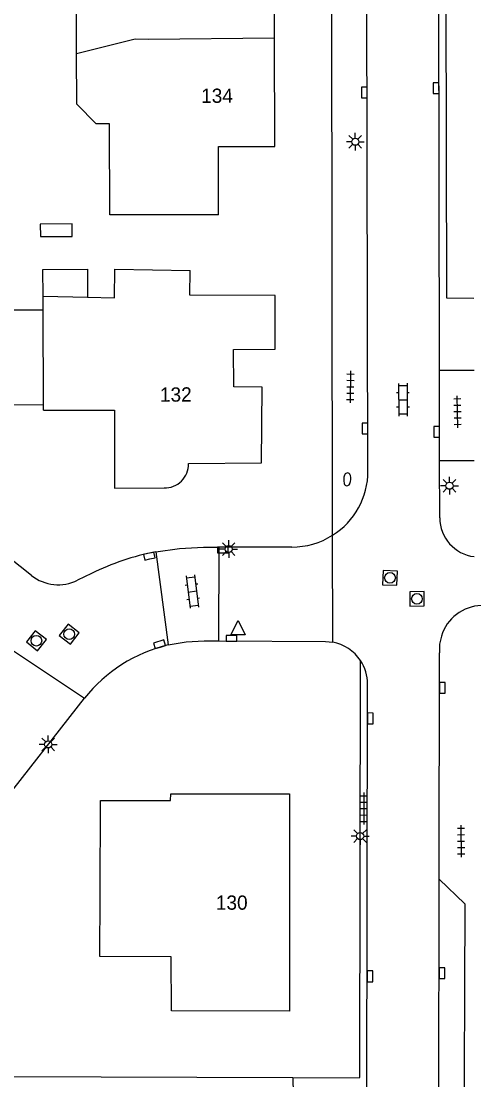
# Model space of a CAD drawing. Extents: x 131000 to 133013, y 393000 to 396501.
# Drawn here: x 131537.2 to 131569, y 395468.8 to 395543.2 of the extents above; entities that cross this region are included whole.
import ezdxf

# ---------------------------------------------------------------- set-up
doc = ezdxf.new("R2010")
doc.units = 0
for name, color, linetype in [('gg-afsc-erfafscheiding', 7, 'Continuous'), ('gg-anno-huisnummerreeks BGT', 7, 'Continuous'), ('gg-bbg-gedigitaliseerde bebouwing', 7, 'Continuous'), ('gg-bbg-hoofdgebouw', 7, 'Continuous'), ('gg-bbg-luifel en loopbrug', 7, 'Continuous'), ('gg-bbg-tussenscheiding', 7, 'Continuous'), ('gg-knt-verharding', 7, 'Continuous'), ('gg-knt-verharding nz', 7, 'Continuous'), ('gt-grn-weggrens', 7, 'Continuous'), ('gt-symb-brandkraan', 7, 'Continuous'), ('gt-symb-klinker verharding', 7, 'Continuous'), ('gt-symb-kolk', 7, 'Continuous'), ('gt-symb-lichtmast', 7, 'Continuous'), ('gt-symb-rioolschacht', 7, 'Continuous'), ('gt-symb-tegel verharding', 7, 'Continuous'), ('gt-symb-waterafsluiter', 7, 'Continuous')]:
    doc.layers.add(name, color=color, linetype=linetype)

# ---------------------------------------------------------------- blocks, each defined once
blk = doc.blocks.new('gt0-KOLK')
at = {"layer": 'gt-symb-kolk'}
blk.add_lwpolyline([(0, 0), (0.375, 0), (0.375, 0.4), (-0.375, 0.4), (-0.375, 0), (0, 0)], dxfattribs=at)
blk = doc.blocks.new('gt0-KL1')
at = {"layer": 'gt-symb-klinker verharding'}
for p, q in [((-1.15, 0.3), (1.15, 0.3)), ((-1, -0.3), (-1, 0.3)), ((-0.5, 0.3), (-0.5, 0.45)), ((0, -0.3), (0, 0.3)), ((0.5, 0.3), (0.5, 0.45)), ((1, -0.3), (1, 0.3)), ((-1.15, -0.3), (1.15, -0.3)), ((-0.5, -0.45), (-0.5, -0.3)), ((0.5, -0.45), (0.5, -0.3))]:
    blk.add_line(p, q, dxfattribs=at)
blk = doc.blocks.new('gt0-TEG1')
at = {"layer": 'gt-symb-tegel verharding'}
for p, q in [((-1.125, 0), (1.125, 0)), ((-0.9, -0.25), (-0.9, 0.25)), ((-0.45, -0.25), (-0.45, 0.25)), ((0, -0.25), (0, 0.25)), ((0.45, -0.25), (0.45, 0.25)), ((0.9, -0.25), (0.9, 0.25))]:
    blk.add_line(p, q, dxfattribs=at)
blk = doc.blocks.new('gt0-LMAST')
at = {"layer": 'gt-symb-lichtmast'}
for p, q in [((-0.182, 0.173), (-0.447, 0.438)), ((-0.005, 0.246), (-0.005, 0.621)), ((0.172, 0.173), (0.437, 0.438)), ((-0.255, -0.004), (-0.63, -0.004)), ((-0.182, -0.181), (-0.447, -0.446)), ((-0.005, -0.254), (-0.005, -0.629)), ((0.437, -0.446), (0.172, -0.181)), ((0.245, -0.004), (0.62, -0.004))]:
    blk.add_line(p, q, dxfattribs=at)
blk.add_circle((-0.005, -0.004), 0.25, dxfattribs=at)
blk = doc.blocks.new('gt0-BR')
at = {"layer": 'gt-symb-brandkraan'}
for centre, radius, start, end in [((-0.244, 0), 0.206, 107.56694, 252.43307), ((0.599, -2.664), 3, 106.89205, 107.56694), ((0, -0.691), 0.938, 73.10799, 106.89205), ((-0.599, -2.664), 3, 72.43309, 73.10799), ((0.244, 0), 0.206, 287.56695, 72.43309), ((0.599, 2.664), 3, 252.43307, 253.10797), ((0, 0.691), 0.938, 253.10797, 286.89206), ((-0.599, 2.664), 3, 286.89206, 287.56695)]:
    blk.add_arc(centre, radius, start, end, dxfattribs=at)
blk = doc.blocks.new('gt0-RS')
at = {"layer": 'gt-symb-rioolschacht'}
blk.add_lwpolyline([(-0.5, -0.5), (0.5, -0.5), (0.5, 0.5), (-0.5, 0.5)], close=True, dxfattribs=at)
blk.add_circle((0, 0), 0.375, dxfattribs=at)
blk = doc.blocks.new('gt0-WAFSL')
at = {"layer": 'gt-symb-waterafsluiter'}
for p, q in [((-0.5, -0.333), (0, 0.667)), ((0, 0.667), (0.5, -0.333)), ((0.5, -0.333), (-0.5, -0.333))]:
    blk.add_line(p, q, dxfattribs=at)

msp = doc.modelspace()

# ---------------------------------------------------------------- linework, layer by layer
at = {"layer": 'gg-afsc-erfafscheiding'}
msp.add_line((131556.253, 395468.987), (131536.063, 395469.056), dxfattribs=at)
at = {"layer": 'gg-bbg-gedigitaliseerde bebouwing'}
msp.add_line((131541.082, 395540.889), (131541.065, 395544.433), dxfattribs=at)
for points in [[(131551.042, 395529.59), (131543.41, 395529.575), (131543.397, 395535.964), (131542.447, 395535.962), (131541.089, 395537.345), (131541.082, 395540.889)], [(131556.016, 395473.651), (131547.73, 395473.68), (131547.709, 395477.478), (131542.709, 395477.497), (131542.726, 395481.857)]]:
    msp.add_lwpolyline(points, dxfattribs=at)
at = {"layer": 'gg-bbg-hoofdgebouw'}
for p, q in [((131538.722, 395523.862), (131541.849, 395523.798)), ((131538.725, 395522.912), (131538.722, 395523.862)), ((131538.748, 395516.229), (131538.725, 395522.912)), ((131538.749, 395515.857), (131538.748, 395516.229))]:
    msp.add_line(p, q, dxfattribs=at)
for points in [[(131554.977, 395541.999), (131554.962, 395549.576), (131551.691, 395549.589), (131551.715, 395552.765)], [(131551.042, 395529.59), (131551.044, 395534.372), (131554.992, 395534.391), (131554.977, 395541.999)], [(131541.849, 395523.798), (131543.731, 395523.76), (131543.772, 395525.77), (131549.051, 395525.663)], [(131548.943, 395512.109), (131554.051, 395512.155), (131554.099, 395517.481), (131552.122, 395517.499), (131552.097, 395520.12), (131555.015, 395520.148), (131555.024, 395523.916), (131549.016, 395523.938), (131549.051, 395525.663)], [(131538.749, 395515.857), (131543.745, 395515.866), (131543.735, 395510.397), (131547.219, 395510.406)], [(131542.726, 395481.857), (131542.751, 395488.45), (131547.677, 395488.463), (131547.693, 395488.928), (131556.019, 395488.913), (131556.016, 395473.651)]]:
    msp.add_lwpolyline(points, dxfattribs=at)
msp.add_arc((131547.261, 395512.088), 1.683, 268.58304, 0.71477, dxfattribs=at)
at = {"layer": 'gg-bbg-luifel en loopbrug'}
for points in [[(131540.779, 395528.061), (131540.776, 395528.94), (131538.531, 395528.933), (131538.534, 395528.053), (131540.779, 395528.061)], [(131538.722, 395523.862), (131538.716, 395525.753), (131541.842, 395525.763), (131541.849, 395523.798)], [(131538.748, 395516.229), (131535.544, 395516.218), (131535.521, 395522.901), (131538.725, 395522.912)]]:
    msp.add_lwpolyline(points, dxfattribs=at)
at = {"layer": 'gg-bbg-tussenscheiding'}
msp.add_lwpolyline([(131554.977, 395541.999), (131546.1, 395541.89), (131545.18, 395541.91), (131541.082, 395540.889)], dxfattribs=at)
at = {"layer": 'gg-knt-verharding'}
for p, q in [((131561.531, 395511.59), (131561.449, 395552.427)), ((131559.047, 395507.08), (131558.997, 395551.097)), ((131566.554, 395518.644), (131566.5, 395550.99)), ((131567, 395550.986), (131567.045, 395523.754)), ((131567.045, 395523.754), (131568.975, 395523.739)), ((131566.564, 395512.334), (131566.554, 395518.644)), ((131537.906, 395504.258), (131524.576, 395514.786)), ((131566.571, 395508.296), (131566.564, 395512.334)), ((131546.633, 395505.913), (131547.51, 395499.378)), ((131551.057, 395506.239), (131551.037, 395499.66)), ((131556.182, 395506.248), (131551.057, 395506.239)), ((131542.128, 395504.399), (131541.151, 395503.918)), ((131566.532, 395482.939), (131566.557, 395498.832)), ((131561.442, 395456.212), (131561.504, 395496.634)), ((131518.716, 395466.395), (131541.635, 395495.631)), ((131556.253, 395468.987), (131556.272, 395467.881))]:
    msp.add_line(p, q, dxfattribs=at)
for points in [[(131546.633, 395505.913), (131548.302, 395506.154), (131549.987, 395506.237), (131551.057, 395506.239)], [(131566.683, 395500), (131566.564, 395499.422), (131566.557, 395498.832)], [(131547.51, 395499.378), (131548.766, 395499.599), (131550.04, 395499.667), (131551.037, 395499.66)], [(131551.037, 395499.66), (131558.551, 395499.611), (131558.806, 395499.598), (131559.056, 395499.564)], [(131556.253, 395468.987), (131560.962, 395468.997), (131561.007, 395498.284)], [(131566.532, 395482.939), (131568.332, 395481.198), (131568.273, 395463.261), (131566.499, 395461.334)]]:
    msp.add_lwpolyline(points, dxfattribs=at)
for centre, radius, start, end in [((131556.213, 395511.58), 5.318, 302.20239, 0.10777), ((131569.309, 395508.3), 2.738, 180.08309, 263.36704), ((131556.168, 395511.643), 5.395, 270.14379, 302.24295), ((131550.004, 395488.423), 17.812, 100.90942, 116.24259), ((131539.798, 395506.66), 3.057, 231.77119, 296.26594), ((131569.603, 395499.092), 3.058, 91.98388, 162.72701), ((131549.971, 395489.041), 10.626, 103.38907, 141.66935), ((131558.528, 395496.632), 2.979, 33.67517, 79.78917), ((131558.539, 395496.641), 2.965, 359.86744, 33.65844)]:
    msp.add_arc(centre, radius, start, end, dxfattribs=at)
at = {"layer": 'gg-knt-verharding nz'}
msp.add_line((131566.499, 395461.334), (131566.532, 395482.939), dxfattribs=at)
at = {"layer": 'gt-grn-weggrens'}
for p, q in [((131568.98, 395518.639), (131566.554, 395518.644)), ((131566.564, 395512.334), (131568.986, 395512.32)), ((131559.056, 395499.564), (131559.047, 395507.08)), ((131535.075, 395500), (131541.635, 395495.631))]:
    msp.add_line(p, q, dxfattribs=at)

# ---------------------------------------------------------------- block references
at = {"layer": 'gt-symb-brandkraan', "rotation": 86.2164097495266}
msp.add_blockref('gt0-BR', (131560.075, 395511.008), dxfattribs=at)
at = {"layer": 'gt-symb-klinker verharding'}
for p, rotation in [((131563.987, 395516.6), -89.59893609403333), ((131549.204, 395503.129), -82.93185994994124)]:
    msp.add_blockref('gt0-KL1', p, dxfattribs=dict(at, rotation=rotation))
at = {"layer": 'gt-symb-kolk'}
for p, rotation in [((131561.478, 395538.176), 90.11459140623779), ((131566.519, 395538.481), 90.11459140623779), ((131561.525, 395514.576), 90.11459140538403), ((131566.56, 395514.345), 90.17188682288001), ((131546.228, 395505.419), 12.186840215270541), ((131551.337, 395506.239), -179.54164354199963), ((131551.957, 395500.051), 179.9427042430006), ((131546.957, 395499.233), 16.913217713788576), ((131566.552, 395496.376), -90.05729576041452), ((131561.5, 395494.224), -90.28647651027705), ((131561.472, 395476.105), -90.00000000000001), ((131566.522, 395476.339), -90.17188682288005)]:
    msp.add_blockref('gt0-KOLK', p, dxfattribs=dict(at, rotation=rotation))
at = {"layer": 'gt-symb-lichtmast'}
for p in [(131560.647, 395534.72), (131567.262, 395510.56), (131551.761, 395506.116), (131539.09, 395492.395), (131560.987, 395485.958)]:
    msp.add_blockref('gt0-LMAST', p, dxfattribs=at)
at = {"layer": 'gt-symb-rioolschacht'}
for p, rotation in [((131563.079, 395504.088), 87.82163117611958), ((131564.97, 395502.616), -89.54164354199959), ((131540.562, 395500.131), 141.98433951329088), ((131538.256, 395499.673), 141.98433951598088)]:
    msp.add_blockref('gt0-RS', p, dxfattribs=dict(at, rotation=rotation))
at = {"layer": 'gt-symb-tegel verharding'}
for p, rotation in [((131560.296, 395517.508), -90.8593722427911), ((131567.818, 395515.747), 91.14576283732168), ((131561.24, 395487.886), -90.28647650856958), ((131568.067, 395485.604), -89.54164354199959)]:
    msp.add_blockref('gt0-TEG1', p, dxfattribs=dict(at, rotation=rotation))
at = {"layer": 'gt-symb-waterafsluiter'}
msp.add_blockref('gt0-WAFSL', (131552.411, 395500.418), dxfattribs=at)

# ---------------------------------------------------------------- texts
at = {"layer": 'gg-anno-huisnummerreeks BGT'}
for s, rotation, p in [('134', 0.1, (131549.821, 395537.445)), ('132', 0.5, (131546.933, 395516.454))]:
    msp.add_text(s, height=1, rotation=rotation, dxfattribs=at).set_placement(p)
msp.add_text('130', height=1, dxfattribs=at).set_placement((131550.853, 395480.783))

doc.saveas('drawing.dxf')
